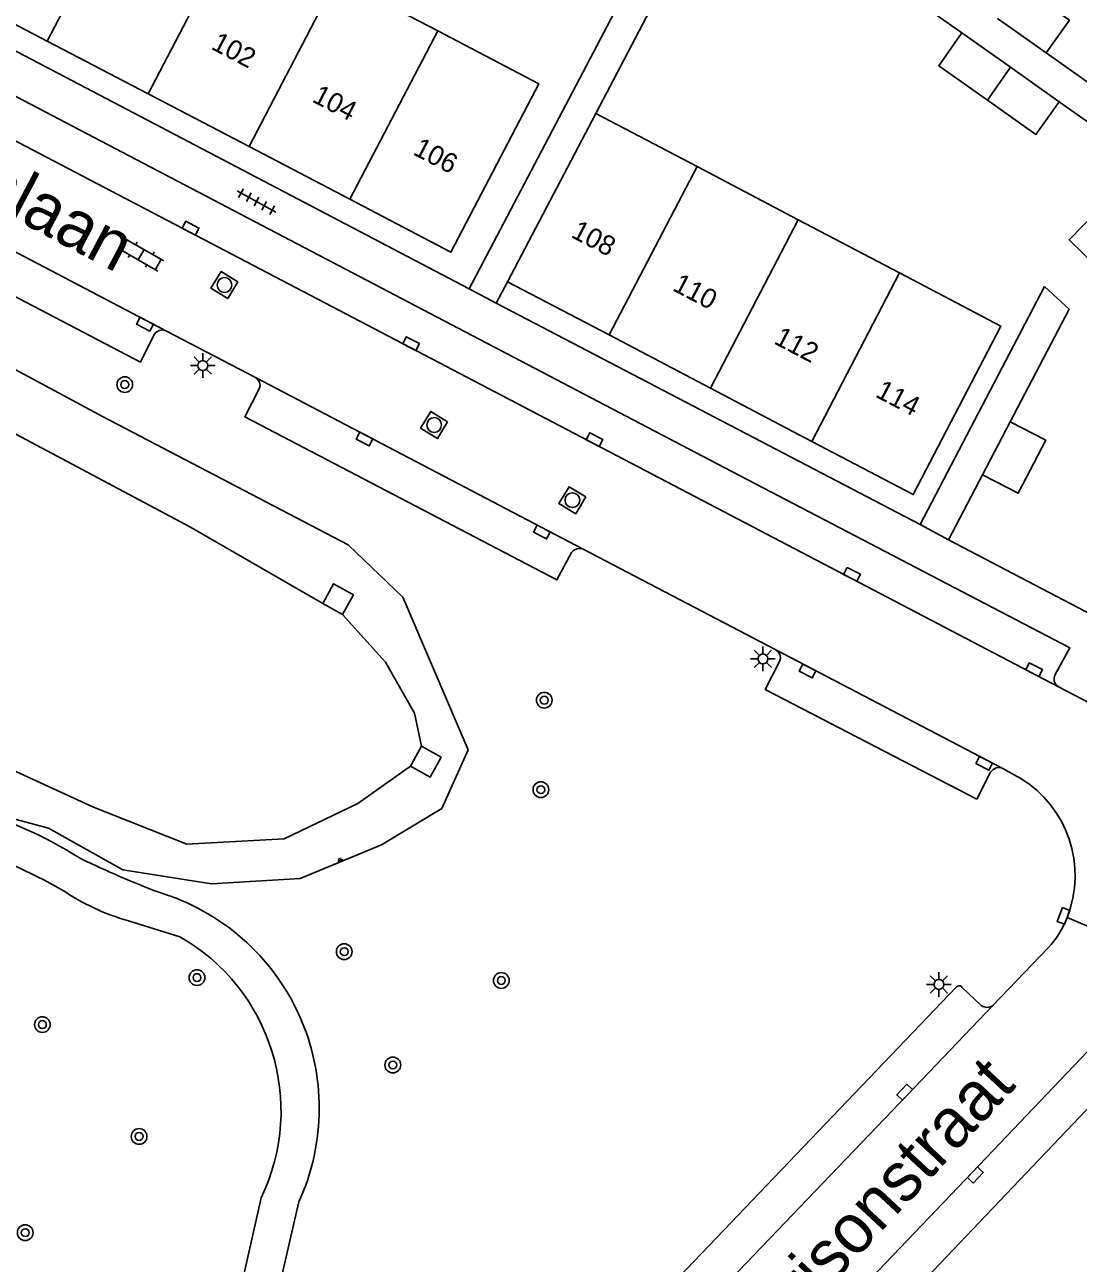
# Model space of a CAD drawing. Extents: x 132999 to 136000, y 398499 to 400501.
# Drawn here: x 134603.4 to 134657, y 398796.1 to 398859 of the extents above; entities that cross this region are included whole.
import ezdxf

# ---------------------------------------------------------------- set-up
doc = ezdxf.new("R2010")
doc.units = 0
for name, color, linetype in [('gg-afsc-hekwerk', 7, 'Continuous'), ('gg-anno-huisnummerreeks BGT', 7, 'Continuous'), ('gg-anno-openbare ruimte label', 7, 'Continuous'), ('gg-bbg-bijgebouw', 7, 'Continuous'), ('gg-bbg-hoofdgebouw', 7, 'Continuous'), ('gg-bbg-tussenscheiding', 7, 'Continuous'), ('gg-knt-BGT kruinlijn', 7, 'Continuous'), ('gg-knt-bovenkant onderkant talud', 7, 'Continuous'), ('gg-knt-verharding', 7, 'Continuous'), ('gg-knt-verharding nz', 7, 'Continuous'), ('gg-kwrk-uitstroombak niveau min 01', 7, 'Continuous'), ('gt-grn-weggrens', 7, 'Continuous'), ('gt-symb-boom', 7, 'Continuous'), ('gt-symb-klinker verharding', 7, 'Continuous'), ('gt-symb-kolk', 7, 'Continuous'), ('gt-symb-lichtmast', 7, 'Continuous'), ('gt-symb-rioolschacht', 7, 'Continuous'), ('gt-symb-talud symbool', 7, 'Continuous'), ('gt-symb-tegel verharding', 7, 'Continuous')]:
    doc.layers.add(name, color=color, linetype=linetype)

# ---------------------------------------------------------------- blocks, each defined once
blk = doc.blocks.new('gt0-KL1')
at = {"layer": 'gt-symb-klinker verharding'}
for p, q in [((-1.15, 0.3), (1.15, 0.3)), ((-1, -0.3), (-1, 0.3)), ((-0.5, 0.3), (-0.5, 0.45)), ((0, -0.3), (0, 0.3)), ((0.5, 0.3), (0.5, 0.45)), ((1, -0.3), (1, 0.3)), ((-1.15, -0.3), (1.15, -0.3)), ((-0.5, -0.45), (-0.5, -0.3)), ((0.5, -0.45), (0.5, -0.3))]:
    blk.add_line(p, q, dxfattribs=at)
blk = doc.blocks.new('gt0-KOLK')
at = {"layer": 'gt-symb-kolk'}
blk.add_lwpolyline([(0, 0), (0.375, 0), (0.375, 0.4), (-0.375, 0.4), (-0.375, 0), (0, 0)], dxfattribs=at)
blk = doc.blocks.new('gt0-RS')
at = {"layer": 'gt-symb-rioolschacht'}
blk.add_lwpolyline([(-0.5, -0.5), (0.5, -0.5), (0.5, 0.5), (-0.5, 0.5)], close=True, dxfattribs=at)
blk.add_circle((0, 0), 0.375, dxfattribs=at)
blk = doc.blocks.new('gt0-TEG1')
at = {"layer": 'gt-symb-tegel verharding'}
for p, q in [((-1.125, 0), (1.125, 0)), ((-0.9, -0.25), (-0.9, 0.25)), ((-0.45, -0.25), (-0.45, 0.25)), ((0, -0.25), (0, 0.25)), ((0.45, -0.25), (0.45, 0.25)), ((0.9, -0.25), (0.9, 0.25))]:
    blk.add_line(p, q, dxfattribs=at)
blk = doc.blocks.new('gt0-LMAST')
at = {"layer": 'gt-symb-lichtmast'}
for p, q in [((-0.182, 0.173), (-0.447, 0.438)), ((-0.005, 0.246), (-0.005, 0.621)), ((0.172, 0.173), (0.437, 0.438)), ((-0.255, -0.004), (-0.63, -0.004)), ((-0.182, -0.181), (-0.447, -0.446)), ((-0.005, -0.254), (-0.005, -0.629)), ((0.437, -0.446), (0.172, -0.181)), ((0.245, -0.004), (0.62, -0.004))]:
    blk.add_line(p, q, dxfattribs=at)
blk.add_circle((-0.005, -0.004), 0.25, dxfattribs=at)
blk = doc.blocks.new('gt0-BOOM')
at = {"layer": 'gt-symb-boom'}
for radius in [0.4, 0.2]:
    blk.add_circle((0, 0), radius, dxfattribs=at)
blk = doc.blocks.new('gt0-TALUD_1')
at = {"layer": 'gt-symb-talud symbool'}
for p, q in [((-1, -1), (-1, 0)), ((-0.5, -2), (-0.5, 0)), ((0, -1), (0, 0)), ((0.5, -2), (0.5, 0)), ((1, -1), (1, 0))]:
    blk.add_line(p, q, dxfattribs=at)

msp = doc.modelspace()

# ---------------------------------------------------------------- linework, layer by layer
at = {"layer": 'gg-afsc-hekwerk'}
for p, q in [((134646.576, 398861.797), (134651.05, 398858.632)), ((134655.332, 398857.614), (134657.543, 398856.056)), ((134655.987, 398855.141), (134660.338, 398852.065)), ((134650.366, 398832.886), (134652.104, 398836.186)), ((134662.186, 398826.691), (134650.366, 398832.886)), ((134651.95, 398798.219), (134647.129, 398793.165))]:
    msp.add_line(p, q, dxfattribs=at)
for points in [[(134637.688, 398868.085), (134637.769, 398868.027), (134626.005, 398845.632)], [(134632.437, 398854.539), (134639.036, 398867.126), (134641.652, 398865.277)], [(134648.933, 398833.667), (134655.252, 398845.743), (134656.502, 398844.594), (134653.508, 398838.881)]]:
    msp.add_lwpolyline(points, dxfattribs=at)
at = {"layer": 'gg-bbg-bijgebouw'}
for p, q in [((134652.866, 398859.362), (134655.332, 398857.614)), ((134651.05, 398858.632), (134653.519, 398856.886)), ((134653.519, 398856.886), (134655.987, 398855.141)), ((134653.508, 398838.881), (134652.104, 398836.186))]:
    msp.add_line(p, q, dxfattribs=at)
for points in [[(134655.332, 398857.614), (134656.511, 398859.278), (134654.045, 398861.026)], [(134652.343, 398855.223), (134649.874, 398856.969), (134651.05, 398858.632)], [(134655.987, 398855.141), (134654.811, 398853.478), (134652.343, 398855.223)], [(134660.062, 398848.857), (134657.955, 398846.694), (134656.494, 398848.118), (134658.6, 398850.281)], [(134652.104, 398836.186), (134653.912, 398835.244), (134655.317, 398837.94), (134653.508, 398838.881)]]:
    msp.add_lwpolyline(points, dxfattribs=at)
at = {"layer": 'gg-bbg-hoofdgebouw'}
for p, q in [((134624.413, 398858.734), (134619.283, 398861.415)), ((134604.553, 398858.223), (134609.684, 398855.542)), ((134609.684, 398855.542), (134614.814, 398852.862)), ((134627.957, 398845.994), (134632.437, 398854.539)), ((134632.437, 398854.539), (134637.586, 398851.84)), ((134614.814, 398852.862), (134619.945, 398850.181)), ((134642.735, 398849.14), (134637.586, 398851.84)), ((134647.883, 398846.441), (134642.735, 398849.14)), ((134633.113, 398843.291), (134627.957, 398845.994)), ((134633.113, 398843.291), (134638.269, 398840.588)), ((134638.269, 398840.588), (134643.425, 398837.884))]:
    msp.add_line(p, q, dxfattribs=at)
for points in [[(134604.553, 398858.223), (134599.423, 398860.903), (134603.892, 398869.456), (134609.022, 398866.776)], [(134619.945, 398850.181), (134625.075, 398847.501), (134629.543, 398856.054), (134624.413, 398858.734)], [(134643.425, 398837.884), (134648.581, 398835.181), (134653.032, 398843.741), (134647.883, 398846.441)]]:
    msp.add_lwpolyline(points, dxfattribs=at)
at = {"layer": 'gg-bbg-tussenscheiding'}
for p, q in [((134604.553, 398858.223), (134609.022, 398866.776)), ((134609.684, 398855.542), (134614.152, 398864.095)), ((134614.814, 398852.862), (134619.283, 398861.415)), ((134619.945, 398850.181), (134624.413, 398858.734)), ((134652.343, 398855.223), (134653.519, 398856.886)), ((134633.113, 398843.291), (134637.586, 398851.84)), ((134638.269, 398840.588), (134642.735, 398849.14)), ((134643.425, 398837.884), (134647.883, 398846.441))]:
    msp.add_line(p, q, dxfattribs=at)
at = {"layer": 'gg-knt-BGT kruinlijn'}
for points in [[(134591.623, 398847.598), (134607.395, 398839.137), (134619.858, 398832.634), (134622.628, 398829.968), (134625.957, 398822.206)], [(134625.957, 398822.206), (134624.613, 398819.237), (134621.546, 398817.388), (134617.42, 398815.671), (134612.915, 398815.403), (134608.394, 398816.112), (134604.623, 398818.227), (134600.62, 398819.307)]]:
    msp.add_lwpolyline(points, dxfattribs=at)
at = {"layer": 'gg-knt-bovenkant onderkant talud'}
for points in [[(134623.018, 398821.382), (134620.348, 398819.483), (134616.605, 398817.684), (134611.645, 398817.427), (134606.901, 398819.305), (134601.718, 398821.667), (134598.261, 398825.538), (134595.206, 398828.989), (134591.42, 398830.672), (134585.927, 398831.189), (134580.414, 398833.178), (134575.109, 398835.351), (134569.752, 398836.978), (134563.795, 398839.335), (134560.824, 398841.859), (134560.485, 398843.797), (134564.953, 398849.649), (134569.358, 398855.488), (134593.27, 398843.392), (134611.84, 398833.518), (134618.558, 398829.639)], [(134619.574, 398829.081), (134621.754, 398826.662), (134623.228, 398824.08), (134623.586, 398822.394)]]:
    msp.add_lwpolyline(points, dxfattribs=at)
at = {"layer": 'gg-knt-verharding'}
for p, q in [((134596.437, 398861.114), (134626.005, 398845.632)), ((134627.383, 398844.899), (134627.957, 398845.994)), ((134648.933, 398833.667), (134627.383, 398844.899)), ((134615.141, 398841.129), (134610.626, 398843.489)), ((134641.592, 398827.287), (134631.801, 398832.399)), ((134660.425, 398823.091), (134655.959, 398825.407)), ((134653.1, 398821.276), (134654.015, 398820.78)), ((134608.683, 398813.527), (134611.291, 398812.718)), ((134655.431, 398812.161), (134652.618, 398809.223)), ((134650.783, 398810.164), (134630.224, 398788.708)), ((134652.03, 398809.23), (134651.051, 398810.16)), ((134661.287, 398808.037), (134651.95, 398798.219)), ((134617.345, 398799.242), (134615.446, 398791.064))]:
    msp.add_line(p, q, dxfattribs=at)
for points in [[(134655.959, 398825.407), (134655.82, 398825.532), (134655.744, 398825.7), (134655.736, 398825.85), (134655.78, 398825.999), (134656.539, 398827.388), (134638.964, 398836.559), (134597.678, 398858.157), (134596.95, 398856.797), (134596.839, 398856.664), (134596.683, 398856.578), (134596.513, 398856.556), (134596.352, 398856.593)], [(134610.626, 398843.489), (134610.442, 398843.542), (134610.251, 398843.519), (134610.099, 398843.434), (134609.991, 398843.305), (134609.299, 398841.915), (134598.72, 398847.433), (134599.434, 398848.848), (134599.472, 398849.002), (134599.455, 398849.164), (134599.375, 398849.32), (134599.238, 398849.439)], [(134615.346, 398840.897), (134615.266, 398841.029), (134615.141, 398841.129)], [(134631.801, 398832.399), (134631.642, 398832.445), (134631.481, 398832.432), (134631.329, 398832.36), (134631.214, 398832.238), (134630.458, 398830.853), (134614.601, 398839.132), (134615.315, 398840.511)], [(134651.807, 398819.699), (134641.058, 398825.286), (134641.776, 398826.698), (134641.826, 398826.858), (134641.811, 398827.024), (134641.728, 398827.179), (134641.592, 398827.287)], [(134653.1, 398821.276), (134652.953, 398821.314), (134652.799, 398821.301), (134652.631, 398821.219), (134652.509, 398821.075), (134651.807, 398819.699)], [(134659.848, 398809.413), (134651.588, 398800.751), (134641.273, 398789.974), (134632.606, 398780.938), (134632.468, 398780.805)], [(134615.43, 398799.46), (134613.608, 398791.348), (134612.984, 398787.723)]]:
    msp.add_lwpolyline(points, dxfattribs=at)
for centre, radius, start, end in [((134614.926, 398840.736), 0.449, 329.88834, 20.92842), ((134651.013, 398815.826), 5.793, 338.46642, 58.7818), ((134594.719, 398798.477), 21.561, 57.59415, 75.50199), ((134590.395, 398788.625), 30.386, 60.62778, 71.15936), ((134628.599, 398862.977), 51.399, 244.25599, 249.05676), ((134611.845, 398824.726), 11.637, 235.76812, 254.23147), ((134606.931, 398804.006), 11.452, 335.41534, 73.27375), ((134652.18, 398815.285), 4.509, 316.14013, 339.4151), ((134606.276, 398803.877), 10.164, 334.23956, 60.43601), ((134650.915, 398810.054), 0.172, 38.0981, 140.1917), ((134652.329, 398809.616), 0.488, 232.25807, 306.37781)]:
    msp.add_arc(centre, radius, start, end, dxfattribs=at)
at = {"layer": 'gg-knt-verharding nz'}
for p, q in [((134655.959, 398825.407), (134596.352, 398856.593)), ((134610.626, 398843.489), (134599.238, 398849.439)), ((134631.801, 398832.399), (134615.141, 398841.129)), ((134653.1, 398821.276), (134641.592, 398827.287))]:
    msp.add_line(p, q, dxfattribs=at)
msp.add_lwpolyline([(134652.618, 398809.223), (134648.285, 398804.679), (134637.738, 398793.688), (134631.234, 398786.882)], dxfattribs=at)
at = {"layer": 'gg-kwrk-uitstroombak niveau min 01'}
for p, q in [((134619.574, 398829.081), (134618.558, 398829.639)), ((134623.018, 398821.382), (134623.586, 398822.394))]:
    msp.add_line(p, q, dxfattribs=at)
for points in [[(134618.558, 398829.639), (134619.111, 398830.651), (134620.131, 398830.087), (134619.574, 398829.081)], [(134623.586, 398822.394), (134624.588, 398821.832), (134624.021, 398820.82), (134623.018, 398821.382)]]:
    msp.add_lwpolyline(points, dxfattribs=at)
at = {"layer": 'gt-grn-weggrens'}
for p, q in [((134626.005, 398845.632), (134627.383, 398844.899)), ((134648.933, 398833.667), (134650.366, 398832.886)), ((134661.76, 398811.418), (134656.401, 398813.7))]:
    msp.add_line(p, q, dxfattribs=at)

# ---------------------------------------------------------------- block references
at = {"layer": 'gt-symb-boom', "rotation": -114.47133802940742}
msp.add_blockref('gt0-BOOM', (134608.498, 398840.768), dxfattribs=at)
at = {"layer": 'gt-symb-boom'}
for p in [(134629.821, 398824.733), (134629.649, 398820.188), (134619.653, 398811.96), (134612.17, 398810.641), (134627.639, 398810.496), (134604.311, 398808.254), (134622.124, 398806.201), (134609.227, 398802.572), (134603.438, 398797.682)]:
    msp.add_blockref('gt0-BOOM', p, dxfattribs=at)
at = {"layer": 'gt-symb-klinker verharding', "rotation": 150.33328479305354}
msp.add_blockref('gt0-KL1', (134609.334, 398847.367), dxfattribs=at)
at = {"layer": 'gt-symb-kolk'}
for p, rotation in [((134611.752, 398848.535), -27.35902060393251), ((134609.62, 398844.014), 152.26927014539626), ((134622.959, 398842.672), -27.35902060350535), ((134620.777, 398838.176), 152.7203226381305), ((134632.285, 398837.793), -27.35902060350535), ((134629.792, 398833.452), 152.34857807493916), ((134645.371, 398830.946), -27.35902060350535), ((134654.625, 398826.104), -27.35902060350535), ((134643.296, 398826.397), 152.43163531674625), ((134652.281, 398821.703), 152.30159900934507), ((134656.401, 398813.7), 68.70060696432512), ((134648.285, 398804.679), 46.35822286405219), ((134651.588, 398800.751), -133.74446564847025)]:
    msp.add_blockref('gt0-KOLK', p, dxfattribs=dict(at, rotation=rotation))
at = {"layer": 'gt-symb-lichtmast'}
for p in [(134612.47, 398841.739), (134640.938, 398826.836), (134649.885, 398810.299)]:
    msp.add_blockref('gt0-LMAST', p, dxfattribs=at)
at = {"layer": 'gt-symb-rioolschacht'}
for p, rotation in [((134613.567, 398845.827), 148.81066524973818), ((134624.224, 398838.715), 148.81066524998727), ((134631.252, 398834.895), 148.81066524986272)]:
    msp.add_blockref('gt0-RS', p, dxfattribs=dict(at, rotation=rotation))
at = {"layer": 'gt-symb-talud symbool', "xscale": 0.09953893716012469, "yscale": 0.09953893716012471, "rotation": -157.5572466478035}
msp.add_blockref('gt0-TALUD_1', (134619.483, 398816.53), dxfattribs=at)
at = {"layer": 'gt-symb-tegel verharding', "rotation": -28.69278770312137}
msp.add_blockref('gt0-TEG1', (134615.195, 398850.067), dxfattribs=at)

# ---------------------------------------------------------------- texts
at = {"layer": 'gg-anno-huisnummerreeks BGT'}
for s, rotation, p in [('102', 332.4, (134612.836, 398857.844)), ('104', 332.4, (134617.967, 398855.164)), ('106', 332.4, (134623.097, 398852.483)), ('108', 332.3, (134631.128, 398848.284)), ('110', 332.3, (134636.284, 398845.581)), ('112', 332.3, (134641.441, 398842.877)), ('114', 332.3, (134646.596, 398840.174))]:
    msp.add_text(s, height=1, rotation=rotation, dxfattribs=at).set_placement(p)
at = {"layer": 'gg-anno-openbare ruimte label'}
for s, rotation, p in [('Ellingtonlaan', 332.1, (134591.142, 398855.397)), ('Morrisonstraat', 47, (134639.279, 398789.5))]:
    msp.add_text(s, height=2.5, rotation=rotation, dxfattribs=at).set_placement(p)

doc.saveas('drawing.dxf')
